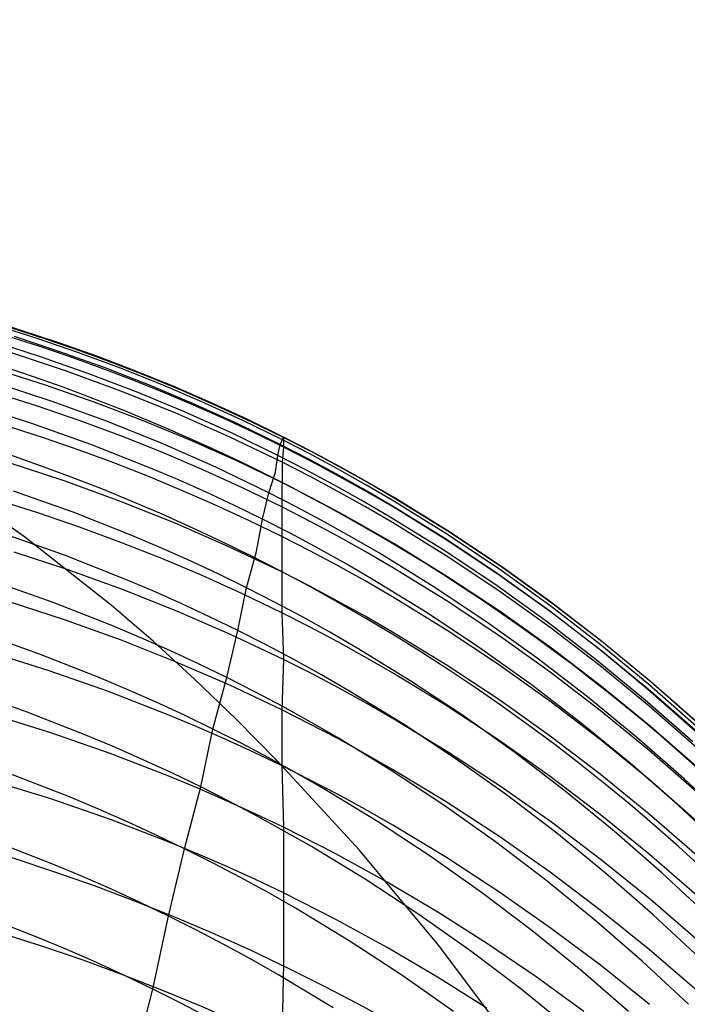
# Model space of a CAD drawing. Extents: x -383 to 1849, y -1185 to -529.
# Tile 408 of 656: x 255.02 to 260.17, y -918.15 to -910.54. Entities that reach past the tile are written whole.
import ezdxf

# ---------------------------------------------------------------- set-up
doc = ezdxf.new("R2010")
doc.units = 0
doc.layers.add('PREDEFINITO', color=7, linetype='CONTINUOUS')

msp = doc.modelspace()

# ---------------------------------------------------------------- linework, layer by layer
at = {"layer": 'PREDEFINITO'}
for p, q in [((255.0285406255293, -912.9406311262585, 576.1094443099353), (254.7290548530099, -912.8485338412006, 576.1065974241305)), ((255.1516832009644, -913.0030114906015, 574.2844613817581), (254.8263211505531, -912.8994995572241, 574.2819242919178)), ((255.2191536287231, -913.00810222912, 578.190229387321), (254.9482526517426, -912.9204891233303, 578.1896056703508)), ((255.3257837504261, -913.039127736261, 576.1121229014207), (255.0285406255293, -912.9406311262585, 576.1094443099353)), ((255.1762067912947, -913.1444609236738, 570.2026112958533), (254.7968533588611, -913.0231774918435, 570.1985294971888)), ((255.1633713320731, -913.0641137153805, 580.313179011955), (254.9193584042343, -912.9859315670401, 580.3148945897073)), ((255.327650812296, -913.1056235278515, 572.2606159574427), (254.9764969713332, -912.9892390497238, 572.2574634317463)), ((255.4743242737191, -913.1141471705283, 574.2868429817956), (255.1516832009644, -913.0030114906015, 574.2844613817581)), ((255.4881223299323, -913.1009929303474, 578.1905829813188), (255.2191536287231, -913.00810222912, 578.190229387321)), ((255.4058391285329, -913.1465598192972, 580.3111181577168), (255.1633713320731, -913.0641137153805, 580.313179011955)), ((255.6206391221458, -913.1440323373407, 576.114630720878), (255.3257837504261, -913.039127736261, 576.1121229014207)), ((255.6754757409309, -913.230973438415, 572.2637652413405), (255.327650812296, -913.1056235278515, 572.2606159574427)), ((255.7550496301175, -913.199167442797, 578.1906643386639), (255.4881223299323, -913.1009929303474, 578.1905829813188)), ((255.3699870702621, -913.2533198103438, 582.3534641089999), (254.9380435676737, -913.110533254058, 582.3599975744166)), ((255.5518145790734, -913.2761247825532, 570.2069184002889), (255.1762067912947, -913.1444609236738, 570.2026112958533)), ((255.6466823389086, -913.2332741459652, 580.3087103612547), (255.4058391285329, -913.1465598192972, 580.3111181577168)), ((255.7940575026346, -913.2329173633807, 574.2890665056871), (255.4743242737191, -913.1141471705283, 574.2868429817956)), ((255.9129616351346, -913.2553535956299, 576.1169652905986), (255.6206391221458, -913.1440323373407, 576.114630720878)), ((255.2170244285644, -913.3634722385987, 584.4022384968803), (254.8373983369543, -913.2425083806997, 584.4097655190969)), ((255.79686998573, -913.4095717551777, 582.3455387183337), (255.3699870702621, -913.2533198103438, 582.3534641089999)), ((255.8858215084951, -913.3242609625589, 580.3059539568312), (255.6466823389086, -913.2332741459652, 580.3087103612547)), ((256.0197334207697, -913.3653031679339, 572.2669094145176), (255.6754757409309, -913.230973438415, 572.2637652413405)), ((256.0198264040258, -913.3026319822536, 578.1904713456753), (255.7550496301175, -913.199167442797, 578.1906643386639)), ((256.1106960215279, -913.3593328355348, 574.2911293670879), (255.7940575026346, -913.2329173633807, 574.2890665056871)), ((256.2026061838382, -913.3731001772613, 576.1191241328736), (255.9129616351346, -913.2553535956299, 576.1169652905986)), ((255.9233801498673, -913.4181868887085, 570.2114501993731), (255.5518145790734, -913.2761247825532, 570.2069184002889)), ((256.1231771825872, -913.4195245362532, 580.302847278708), (255.8858215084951, -913.3242609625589, 580.3059539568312)), ((256.2823435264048, -913.4113927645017, 578.1900018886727), (256.0198264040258, -913.3026319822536, 578.1904713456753)), ((255.2666511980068, -913.4899115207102, 566.1171340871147), (254.8341748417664, -913.347419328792, 566.1107943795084)), ((255.5928716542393, -913.4947152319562, 584.3934618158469), (255.2170244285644, -913.3634722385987, 584.4022384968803)), ((256.2182493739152, -913.5793126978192, 582.3362116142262), (255.79686998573, -913.4095717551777, 582.3455387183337)), ((256.3601855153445, -913.5086271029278, 572.2700466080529), (256.0197334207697, -913.3653031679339, 572.2669094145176)), ((256.4240529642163, -913.4934043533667, 574.2930289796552), (256.1106960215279, -913.3593328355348, 574.2911293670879)), ((256.4894276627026, -913.4972807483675, 576.1211047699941), (256.2026061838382, -913.3731001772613, 576.1191241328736)), ((256.5424918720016, -913.5254560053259, 578.1892538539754), (256.2823435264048, -913.4113927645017, 578.1900018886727)), ((255.1546852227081, -913.5275369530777, 586.3996723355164), (254.8294638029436, -913.4243116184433, 586.4078878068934)), ((256.2906069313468, -913.5706650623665, 570.2162060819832), (255.9233801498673, -913.4181868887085, 570.2114501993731)), ((256.3586699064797, -913.519069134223, 580.2993886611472), (256.1231771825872, -913.4195245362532, 580.302847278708)), ((255.1101232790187, -913.6592316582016, 564.0756658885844), (254.6491155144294, -913.5121308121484, 564.0684692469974)), ((255.4771883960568, -913.6383100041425, 586.3904057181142), (255.1546852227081, -913.5275369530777, 586.3996723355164)), ((255.694057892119, -913.6459589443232, 566.1243514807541), (255.2666511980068, -913.4899115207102, 566.1171340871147)), ((255.9646412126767, -913.6362538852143, 584.3834285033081), (255.5928716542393, -913.4947152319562, 584.3934618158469)), ((256.5922202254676, -913.6228990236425, 580.295576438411), (256.3586699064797, -913.519069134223, 580.2993886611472)), ((256.6965936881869, -913.6609596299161, 572.2731749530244), (256.3601855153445, -913.5086271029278, 572.2700466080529)), ((256.733941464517, -913.6351426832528, 574.2947627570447), (256.4240529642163, -913.4934043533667, 574.2930289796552)), ((256.7732809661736, -913.6279039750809, 576.1229047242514), (256.4894276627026, -913.4972807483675, 576.1211047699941)), ((256.8001623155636, -913.6448279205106, 578.188225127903), (256.5424918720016, -913.5254560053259, 578.1892538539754)), ((255.796786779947, -913.7566410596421, 586.3800833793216), (255.4771883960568, -913.6383100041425, 586.3904057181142)), ((256.3320343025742, -913.7881047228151, 584.3721315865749), (255.9646412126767, -913.6362538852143, 584.3834285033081)), ((256.6336822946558, -913.7625662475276, 582.3254730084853), (256.2182493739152, -913.5793126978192, 582.3362116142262)), ((256.6531983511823, -913.733577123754, 570.2211854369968), (256.2906069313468, -913.5706650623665, 570.2162060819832)), ((256.8237486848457, -913.7310184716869, 580.2914089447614), (256.5922202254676, -913.6228990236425, 580.295576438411)), ((257.0401746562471, -913.7845585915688, 574.296328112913), (256.733941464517, -913.6351426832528, 574.2947627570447)), ((257.0540209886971, -913.7649785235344, 576.1245215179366), (256.7732809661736, -913.6279039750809, 576.1229047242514)), ((255.2077724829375, -913.774932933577, 588.4209137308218), (254.9373521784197, -913.6874970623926, 588.4296731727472)), ((255.5655367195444, -913.8216084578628, 564.0841819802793), (255.1101232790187, -913.6592316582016, 564.0756658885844)), ((256.1159501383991, -913.8155883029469, 566.1324508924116), (255.694057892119, -913.6459589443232, 566.1243514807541)), ((257.0287196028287, -913.8223151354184, 572.2762925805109), (256.6965936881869, -913.6609596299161, 572.2731749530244)), ((257.0552457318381, -913.7695147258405, 578.1869135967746), (256.8001623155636, -913.6448279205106, 578.188225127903)), ((255.4762853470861, -913.8675965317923, 588.4113235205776), (255.2077724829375, -913.774932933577, 588.4209137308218)), ((256.1132938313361, -913.8825404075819, 586.368700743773), (255.796786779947, -913.7566410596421, 586.3800833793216)), ((256.6947521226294, -913.9502842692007, 584.3595640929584), (256.3320343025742, -913.7881047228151, 584.3721315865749)), ((257.0427258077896, -913.9593560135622, 582.3133131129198), (256.6336822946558, -913.7625662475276, 582.3254730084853)), ((257.0108578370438, -913.9069408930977, 570.2263876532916), (256.6531983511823, -913.733577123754, 570.2211854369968)), ((257.0531758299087, -913.843431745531, 580.2868845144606), (256.8237486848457, -913.7310184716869, 580.2914089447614)), ((257.0287196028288, -913.8223151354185, 572.2762925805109), (257.0540209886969, -913.7649785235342, 576.1245215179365)), ((257.2567533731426, -913.8960737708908, 574.297342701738), (257.0401746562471, -913.7845585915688, 574.296328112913)), ((257.0552457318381, -913.7695147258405, 578.1869135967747), (257.0531758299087, -913.843431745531, 580.2868845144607)), ((257.0540209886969, -913.7649785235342, 576.1245215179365), (257.0552457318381, -913.7695147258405, 578.1869135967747)), ((257.2707167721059, -913.8763536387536, 576.1256540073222), (257.0540209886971, -913.7649785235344, 576.1245215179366)), ((257.2719430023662, -913.8807140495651, 578.1855619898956), (257.0552457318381, -913.7695147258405, 578.1869135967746)), ((255.7427829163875, -913.9654938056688, 588.4008998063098), (255.4762853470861, -913.8675965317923, 588.4113235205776)), ((256.0148221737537, -913.9992944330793, 564.0940261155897), (255.5655367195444, -913.8216084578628, 564.0841819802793)), ((256.5318831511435, -913.9988262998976, 566.1414366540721), (256.1159501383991, -913.8155883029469, 566.1324508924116)), ((257.0108578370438, -913.9069408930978, 570.2263876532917), (257.0287196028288, -913.8223151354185, 572.2762925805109)), ((257.2454226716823, -913.9337263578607, 572.2783430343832), (257.0287196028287, -913.8223151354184, 572.2762925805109)), ((257.0531758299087, -913.843431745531, 580.2868845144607), (257.0427258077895, -913.9593560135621, 582.3133131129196)), ((257.2698567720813, -913.9545826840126, 580.2822385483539), (257.0531758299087, -913.843431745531, 580.2868845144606)), ((256.4265230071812, -914.0160183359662, 586.3562532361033), (256.1132938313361, -913.8825404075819, 586.368700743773)), ((256.9921640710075, -914.0364307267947, 568.1870483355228), (257.0108578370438, -913.9069408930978, 570.2263876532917)), ((257.2274438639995, -914.0183257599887, 570.2296847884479), (257.0108578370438, -913.9069408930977, 570.2263876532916)), ((257.4601194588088, -914.0490150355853, 572.2803875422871), (257.2454226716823, -913.9337263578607, 572.2783430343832)), ((257.4713305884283, -914.0114604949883, 574.2982703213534), (257.2567533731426, -913.8960737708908, 574.297342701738)), ((257.4853931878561, -913.9916003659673, 576.1266741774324), (257.2707167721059, -913.8763536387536, 576.1256540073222)), ((257.4866184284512, -913.9957725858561, 578.1840026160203), (257.2719430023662, -913.8807140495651, 578.1855619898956)), ((255.3679914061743, -914.1070981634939, 590.4549082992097), (254.9359808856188, -913.9653453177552, 590.4722698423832)), ((256.0071573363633, -914.068630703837, 588.3896398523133), (255.7427829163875, -913.9654938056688, 588.4008998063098)), ((256.2370001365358, -914.0938887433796, 564.0994488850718), (256.0148221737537, -913.9992944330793, 564.0940261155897)), ((256.7362877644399, -914.1570851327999, 586.3427362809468), (256.4265230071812, -914.0160183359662, 586.3562532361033)), ((256.9414121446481, -914.1956996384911, 566.1513130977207), (256.5318831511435, -913.9988262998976, 566.1414366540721)), ((257.0524958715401, -914.1228090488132, 584.3457190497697), (256.6947521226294, -913.9502842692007, 584.3595640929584)), ((257.0427258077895, -913.9593560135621, 582.3133131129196), (257.0424015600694, -914.3057510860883, 586.3281453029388)), ((257.2592902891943, -914.0704561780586, 582.3062047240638), (257.0427258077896, -913.9593560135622, 582.3133131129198)), ((257.442028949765, -914.1335836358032, 570.2330639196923), (257.2274438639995, -914.0183257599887, 570.2296847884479)), ((257.4845184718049, -914.0695823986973, 580.2772703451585), (257.2698567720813, -913.9545826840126, 580.2822385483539)), ((257.683868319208, -914.1306612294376, 574.29911139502), (257.4713305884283, -914.0114604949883, 574.2982703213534)), ((257.6980126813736, -914.1106612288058, 576.1275826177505), (257.4853931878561, -913.9916003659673, 576.1266741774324)), ((257.6992345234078, -914.1146332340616, 578.1822374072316), (257.4866184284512, -913.9957725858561, 578.1840026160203)), ((256.2693007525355, -914.1770131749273, 588.3775409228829), (256.0071573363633, -914.068630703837, 588.3896398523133)), ((256.457445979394, -914.192322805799, 564.1052068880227), (256.2370001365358, -914.0938887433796, 564.0994488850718)), ((256.941412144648, -914.1956996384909, 566.1513130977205), (256.9921640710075, -914.0364307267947, 568.1870483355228)), ((257.4738521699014, -914.1853985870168, 582.2986897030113), (257.2592902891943, -914.0704561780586, 582.3062047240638)), ((257.6727720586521, -914.1681235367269, 572.28242563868), (257.4601194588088, -914.0490150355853, 572.2803875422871)), ((257.6971233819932, -914.188373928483, 580.2719835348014), (257.4845184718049, -914.0695823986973, 580.2772703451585)), ((255.7949387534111, -914.2622023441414, 590.4351311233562), (255.3679914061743, -914.1070981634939, 590.4549082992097)), ((257.0424015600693, -914.3057510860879, 586.3281453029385), (256.7362877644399, -914.1570851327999, 586.3427362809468)), ((257.2691705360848, -914.2336575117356, 584.3366004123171), (257.0524958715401, -914.1228090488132, 584.3457190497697)), ((257.6545750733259, -914.2526569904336, 570.2365236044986), (257.442028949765, -914.1335836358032, 570.2330639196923)), ((257.8833425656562, -914.2909942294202, 572.2844568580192), (257.6727720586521, -914.1681235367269, 572.28242563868)), ((257.8943285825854, -914.253618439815, 574.2998663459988), (257.683868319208, -914.1306612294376, 574.29911139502)), ((257.9085376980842, -914.2334787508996, 576.128379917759), (257.6980126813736, -914.1106612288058, 576.1275826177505)), ((257.909753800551, -914.2372388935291, 578.180268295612), (257.6992345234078, -914.1146332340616, 578.1822374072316)), ((255.1558192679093, -914.3515137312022, 592.4894451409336), (254.8308027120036, -914.2490284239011, 592.5039925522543)), ((255.429378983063, -914.3467565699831, 560.0235776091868), (254.9698939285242, -914.1834313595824, 560.0128037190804)), ((256.529105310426, -914.2906471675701, 588.3646002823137), (256.2693007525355, -914.1770131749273, 588.3775409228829)), ((256.6760929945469, -914.2946007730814, 564.1113011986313), (256.457445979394, -914.192322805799, 564.1052068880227)), ((256.8928744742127, -914.4007267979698, 564.1177328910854), (256.941412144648, -914.1956996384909, 566.1513130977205)), ((257.1581790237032, -914.3068594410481, 566.1569755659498), (256.9414121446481, -914.1956996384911, 566.1513130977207)), ((257.4838269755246, -914.3483413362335, 584.3270051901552), (257.2691705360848, -914.2336575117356, 584.3366004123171)), ((257.6863735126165, -914.3041263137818, 582.290772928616), (257.4738521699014, -914.1853985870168, 582.2986897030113)), ((257.9076339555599, -914.3109003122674, 580.2663817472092), (257.6971233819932, -914.188373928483, 580.2719835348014)), ((258.3231540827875, -914.4901538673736, 576.1296434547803), (257.9085376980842, -914.2334787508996, 576.128379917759)), ((258.3243519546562, -914.4934568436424, 578.1757260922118), (257.909753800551, -914.2372388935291, 578.180268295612)), ((255.0528324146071, -914.5372339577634, 593.7448335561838), (254.7096798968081, -914.2930043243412, 592.978259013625)), ((256.216379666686, -914.4306840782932, 590.4129261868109), (255.7949387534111, -914.2622023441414, 590.4351311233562)), ((256.7864631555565, -914.4095386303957, 588.3508151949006), (256.529105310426, -914.2906471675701, 588.3646002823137)), ((256.8928744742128, -914.4007267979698, 564.1177328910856), (256.6760929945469, -914.2946007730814, 564.1113011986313)), ((257.0424015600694, -914.3057510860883, 586.3281453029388), (257.0412664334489, -914.5336935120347, 588.3361829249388)), ((257.2589661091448, -914.416717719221, 586.317051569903), (257.0424015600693, -914.3057510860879, 586.3281453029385)), ((257.3729395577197, -914.4218884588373, 566.1628918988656), (257.1581790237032, -914.3068594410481, 566.1569755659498)), ((257.8650442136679, -914.3754882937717, 570.2400624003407), (257.6545750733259, -914.2526569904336, 570.2365236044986)), ((257.8968163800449, -914.4265824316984, 582.2824592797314), (257.6863735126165, -914.3041263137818, 582.290772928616)), ((258.2980856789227, -914.547791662, 572.2884968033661), (257.8833425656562, -914.2909942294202, 572.2844568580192)), ((258.3088647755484, -914.5105721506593, 574.3011195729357), (257.8943285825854, -914.253618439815, 574.2998663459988)), ((258.3222219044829, -914.5669297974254, 580.2542477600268), (257.9076339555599, -914.3109003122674, 580.2663817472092)), ((255.4781195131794, -914.4614579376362, 592.4733870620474), (255.1558192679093, -914.3515137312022, 592.4894451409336)), ((255.8826730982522, -914.5255845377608, 560.0363690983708), (255.429378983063, -914.3467565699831, 560.0235776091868)), ((256.8458756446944, -914.6501798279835, 562.0907374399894), (256.8928744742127, -914.4007267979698, 564.1177328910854)), ((257.1096831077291, -914.511717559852, 564.124565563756), (256.8928744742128, -914.4007267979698, 564.1177328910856)), ((257.6964276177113, -914.4668036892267, 584.3169393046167), (257.4838269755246, -914.3483413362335, 584.3270051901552)), ((258.279599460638, -914.6321946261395, 570.2473715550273), (257.8650442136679, -914.3754882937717, 570.2400624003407)), ((255.7975171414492, -914.578870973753, 592.4558131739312), (255.4781195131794, -914.4614579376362, 592.4733870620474)), ((256.631870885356, -914.6125695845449, 590.3882813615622), (256.216379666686, -914.4306840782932, 590.4129261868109)), ((257.0412664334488, -914.5336935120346, 588.3361829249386), (256.7864631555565, -914.4095386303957, 588.3508151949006)), ((257.4735302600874, -914.531518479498, 586.3054132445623), (257.2589661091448, -914.416717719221, 586.317051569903)), ((257.5856558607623, -914.5407292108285, 566.1690587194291), (257.3729395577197, -914.4218884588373, 566.1628918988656)), ((257.9069348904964, -914.5889877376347, 584.3064086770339), (257.6964276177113, -914.4668036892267, 584.3169393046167)), ((258.3113149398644, -914.6824521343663, 582.2646608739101), (257.8968163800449, -914.4265824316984, 582.2824592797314)), ((255.3617850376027, -914.6788500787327, 558.0025748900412), (254.9017611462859, -914.5159625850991, 557.9908099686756)), ((255.7220152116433, -915.0632340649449, 595.261453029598), (255.0528324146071, -914.5372339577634, 593.7448335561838)), ((256.1068278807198, -914.6208216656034, 560.0435259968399), (255.8826730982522, -914.5255845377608, 560.0363690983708)), ((257.0412664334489, -914.5336935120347, 588.3361829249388), (257.0409691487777, -914.8078850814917, 590.3611845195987)), ((257.2578320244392, -914.6444382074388, 588.3229491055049), (257.0412664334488, -914.5336935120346, 588.3361829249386)), ((257.3244861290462, -914.6265738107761, 564.1317385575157), (257.1096831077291, -914.511717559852, 564.124565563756)), ((257.6860559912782, -914.6500962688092, 586.2932372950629), (257.4735302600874, -914.531518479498, 586.3054132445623)), ((257.7962900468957, -914.6633242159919, 566.1754726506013), (257.5856558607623, -914.5407292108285, 566.1690587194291)), ((258.7040455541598, -914.8189462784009, 572.2925036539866), (258.2980856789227, -914.547791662, 572.2884968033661)), ((258.7146353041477, -914.7818613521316, 574.3020333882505), (258.3088647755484, -914.5105721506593, 574.3011195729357)), ((258.7289419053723, -914.761165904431, 576.1304695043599), (258.3231540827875, -914.4901538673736, 576.1296434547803)), ((258.7301129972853, -914.763969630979, 578.1703914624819), (258.3243519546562, -914.4934568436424, 578.1757260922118)), ((256.1138258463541, -914.7037627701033, 592.4367183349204), (255.7975171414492, -914.578870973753, 592.4558131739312)), ((256.3292301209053, -914.7199460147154, 560.051192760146), (256.1068278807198, -914.6208216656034, 560.0435259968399)), ((257.0409691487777, -914.8078850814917, 590.3611845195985), (256.631870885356, -914.6125695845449, 590.3882813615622)), ((257.537245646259, -914.745238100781, 564.1392475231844), (257.3244861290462, -914.6265738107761, 564.1317385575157)), ((258.3215190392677, -914.844293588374, 584.2839768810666), (257.9069348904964, -914.5889877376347, 584.3064086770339)), ((258.7279819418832, -914.8372151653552, 580.2408974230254), (258.3222219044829, -914.5669297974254, 580.2542477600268)), ((255.3830306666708, -914.7880933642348, 594.4850007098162), (254.9737532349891, -914.6539274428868, 594.5071915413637)), ((255.8155704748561, -914.8571981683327, 558.0166966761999), (255.3617850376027, -914.6788500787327, 558.0025748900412)), ((256.4268593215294, -914.8361432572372, 592.4160974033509), (256.1138258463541, -914.7037627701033, 592.4367183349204)), ((256.7685038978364, -914.9298717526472, 560.0680631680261), (256.8458756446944, -914.6501798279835, 562.0907374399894)), ((257.4723985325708, -914.7590070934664, 588.3090973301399), (257.2578320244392, -914.6444382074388, 588.3229491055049)), ((257.8965052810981, -914.772393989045, 586.2805306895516), (257.6860559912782, -914.6500962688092, 586.2932372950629)), ((258.2111605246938, -914.9195470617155, 566.189028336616), (257.7962900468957, -914.6633242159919, 566.1754726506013)), ((258.6853905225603, -914.9032423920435, 570.254979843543), (258.279599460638, -914.6321946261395, 570.2473715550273)), ((258.7170443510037, -914.9525522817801, 582.2453335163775), (258.3113149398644, -914.6824521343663, 582.2646608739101)), ((256.5498115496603, -914.8229614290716, 560.0593712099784), (256.3292301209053, -914.7199460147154, 560.051192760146)), ((257.6849278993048, -914.8773431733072, 588.2946356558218), (257.4723985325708, -914.7590070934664, 588.3090973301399)), ((257.7479237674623, -914.8676529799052, 564.1470881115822), (257.537245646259, -914.745238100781, 564.1392475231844)), ((258.3110224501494, -915.027920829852, 586.2535533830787), (257.8965052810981, -914.772393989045, 586.2805306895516)), ((259.1113363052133, -915.0670257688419, 574.3026111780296), (258.7146353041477, -914.7818613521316, 574.3020333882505)), ((259.125600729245, -915.0460550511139, 576.1308627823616), (258.7289419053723, -914.761165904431, 576.1304695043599)), ((259.1267370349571, -915.0483204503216, 578.1642798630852), (258.7301129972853, -914.763969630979, 578.1703914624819)), ((255.8093435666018, -914.942289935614, 594.4587382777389), (255.3830306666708, -914.7880933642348, 594.4850007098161)), ((256.0399517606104, -914.9521799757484, 558.0246471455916), (255.8155704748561, -914.8571981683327, 558.0166966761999)), ((256.7364312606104, -914.9760223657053, 592.393945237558), (256.4268593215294, -914.8361432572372, 592.4160974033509)), ((256.7685038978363, -914.9298717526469, 560.0680631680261), (256.5498115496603, -914.8229614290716, 560.0593712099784)), ((257.0409691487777, -914.8078850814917, 590.3611845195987), (257.0423553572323, -915.1234100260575, 592.3702566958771)), ((257.2576640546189, -914.9182051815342, 590.345634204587), (257.0409691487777, -914.8078850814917, 590.3611845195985)), ((258.7272788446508, -915.1138042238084, 584.2597571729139), (258.3215190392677, -914.844293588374, 584.2839768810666)), ((259.1009189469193, -915.1039970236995, 572.2964736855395), (258.7040455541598, -914.8189462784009, 572.2925036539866)), ((259.1246136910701, -915.1213007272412, 580.2263597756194), (258.7279819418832, -914.8372151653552, 580.2408974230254)), ((255.2751758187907, -915.0438742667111, 555.9897530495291), (254.8150837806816, -914.881273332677, 555.9769332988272)), ((256.7022242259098, -915.2604046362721, 558.0520844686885), (256.7685038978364, -914.9298717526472, 560.0680631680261)), ((256.9852439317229, -915.0406706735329, 560.0772691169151), (256.7685038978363, -914.9298717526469, 560.0680631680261)), ((257.4723533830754, -915.0323414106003, 590.3293839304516), (257.2576640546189, -914.9182051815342, 590.345634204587)), ((257.8953820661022, -914.9993894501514, 588.2795721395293), (257.6849278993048, -914.8773431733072, 588.2946356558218)), ((258.1628842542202, -915.1235047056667, 564.1637467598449), (257.7479237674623, -914.8676529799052, 564.1470881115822)), ((258.6172479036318, -915.1900971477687, 566.2035319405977), (258.2111605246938, -914.9195470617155, 566.189028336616)), ((259.0821132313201, -915.1881713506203, 570.2628757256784), (258.6853905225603, -914.9032423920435, 570.254979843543)), ((256.2301382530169, -915.1096652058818, 594.4295090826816), (255.8093435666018, -914.942289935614, 594.4587382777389)), ((256.2625670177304, -915.0510389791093, 558.0331937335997), (256.0399517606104, -914.9521799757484, 558.0246471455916)), ((257.0423553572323, -915.1234100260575, 592.3702566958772), (256.7364312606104, -914.9760223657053, 592.393945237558)), ((258.309912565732, -915.2543846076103, 588.247671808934), (257.8953820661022, -914.9993894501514, 588.2795721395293)), ((259.1137011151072, -915.2364274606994, 582.2245162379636), (258.7170443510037, -914.9525522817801, 582.2453335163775)), ((255.3637462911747, -915.1770491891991, 596.4791295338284), (254.927368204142, -915.0352010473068, 596.5054828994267)), ((255.7290403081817, -915.2218844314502, 556.0052599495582), (255.2751758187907, -915.0438742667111, 555.9897530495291)), ((256.0465654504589, -915.3435858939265, 596.0113480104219), (255.7220152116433, -915.0632340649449, 595.261453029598)), ((256.4833474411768, -915.1537791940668, 558.0423387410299), (256.2625670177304, -915.0510389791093, 558.0331937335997)), ((257.1999885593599, -915.155311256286, 560.0869841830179), (256.9852439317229, -915.0406706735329, 560.0772691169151)), ((257.6849992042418, -915.1502368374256, 590.3124429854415), (257.4723533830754, -915.0323414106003, 590.3293839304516)), ((258.7167775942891, -915.2976422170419, 586.2245370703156), (258.3110224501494, -915.027920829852, 586.2535533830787)), ((259.4986639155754, -915.3656051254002, 574.3028563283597), (259.1113363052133, -915.0670257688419, 574.3026111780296)), ((259.5128301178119, -915.3443614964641, 576.1308280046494), (259.125600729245, -915.0460550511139, 576.1308627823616)), ((259.51392417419, -915.3460524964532, 578.1574067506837), (259.1267370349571, -915.0483204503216, 578.1642798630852)), ((256.6449722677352, -915.2902404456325, 594.3973008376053), (256.2301382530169, -915.1096652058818, 594.4295090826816)), ((256.7022242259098, -915.2604046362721, 558.0520844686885), (256.4833474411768, -915.1537791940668, 558.0423387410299)), ((257.0423553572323, -915.1234100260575, 592.3702566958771), (257.0534031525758, -915.4840369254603, 594.3621012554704)), ((257.258923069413, -915.2334779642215, 592.3523624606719), (257.0423553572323, -915.1234100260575, 592.3702566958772)), ((257.4126997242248, -915.2737364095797, 560.0972021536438), (257.1999885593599, -915.155311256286, 560.0869841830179)), ((257.8955635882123, -915.2718345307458, 590.2948206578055), (257.6849992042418, -915.1502368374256, 590.3124429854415)), ((258.5690644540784, -915.3936693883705, 564.181679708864), (258.1628842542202, -915.1235047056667, 564.1637467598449)), ((259.1239137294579, -915.3970649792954, 584.2337969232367), (258.7272788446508, -915.1138042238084, 584.2597571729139)), ((259.4884026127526, -915.4024828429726, 572.3004031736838), (259.1009189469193, -915.1039970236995, 572.2964736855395)), ((259.5118167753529, -915.418730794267, 580.2106638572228), (259.1246136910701, -915.1213007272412, 580.2263597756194)), ((255.7949739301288, -915.3323417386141, 596.449473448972), (255.3637462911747, -915.1770491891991, 596.4791295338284)), ((255.9534652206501, -915.3166779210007, 556.0140277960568), (255.7290403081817, -915.2218844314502, 556.0052599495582)), ((257.4734896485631, -915.3473389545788, 592.33368938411), (257.258923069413, -915.2334779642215, 592.3523624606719)), ((259.0142490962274, -915.4745146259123, 566.2189564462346), (258.6172479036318, -915.1900971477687, 566.2035319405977)), ((259.4694634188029, -915.4865212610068, 570.2710476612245), (259.0821132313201, -915.1881713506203, 570.2628757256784)), ((259.5009817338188, -915.5336222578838, 582.2022480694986), (259.1137011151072, -915.2364274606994, 582.2245162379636)), ((255.1698656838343, -915.4426469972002, 553.9833026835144), (254.7102616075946, -915.2803521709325, 553.9694090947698)), ((256.6158850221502, -915.6242597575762, 556.0444211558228), (256.7022242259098, -915.2604046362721, 558.0520844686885)), ((257.0534031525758, -915.48403692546, 594.3621012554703), (256.6449722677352, -915.2902404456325, 594.3973008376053)), ((256.9191337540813, -915.3709091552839, 558.0624316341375), (256.7022242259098, -915.2604046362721, 558.0520844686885)), ((257.6233393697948, -915.3958890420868, 560.1079168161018), (257.4126997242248, -915.2737364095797, 560.0972021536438)), ((258.3102963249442, -915.5259089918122, 590.2575690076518), (257.8955635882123, -915.2718345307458, 590.2948206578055)), ((258.7156855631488, -915.5235365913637, 588.2134607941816), (258.309912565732, -915.2543846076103, 588.247671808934)), ((259.1134665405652, -915.581101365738, 586.193537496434), (258.7167775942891, -915.2976422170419, 586.2245370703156)), ((256.220595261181, -915.5011035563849, 596.4165008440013), (255.7949739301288, -915.3323417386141, 596.449473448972)), ((256.1761268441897, -915.4153356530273, 556.0234754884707), (255.9534652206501, -915.3166779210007, 556.0140277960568)), ((256.3684435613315, -915.6376683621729, 596.7549237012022), (256.0465654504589, -915.3435858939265, 596.0113480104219)), ((257.1340331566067, -915.4852459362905, 558.0733746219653), (256.9191337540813, -915.3709091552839, 558.0624316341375)), ((257.6860171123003, -915.4649364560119, 592.3142479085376), (257.4734896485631, -915.3473389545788, 592.33368938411)), ((259.8763142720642, -915.677139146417, 574.3027722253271), (259.4986639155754, -915.3656051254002, 574.3028563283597)), ((259.8903296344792, -915.6556254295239, 576.1303698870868), (259.5128301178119, -915.3443614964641, 576.1308280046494)), ((259.8913745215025, -915.6567089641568, 578.14978758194), (259.51392417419, -915.3460524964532, 578.1574067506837)), ((255.2443846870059, -915.5712674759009, 598.4654267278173), (254.7795284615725, -915.4254701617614, 598.4952281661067)), ((255.623315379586, -915.6202706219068, 554.0002053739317), (255.1698656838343, -915.4426469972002, 553.9833026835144)), ((256.3969563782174, -915.517861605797, 556.0336057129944), (256.1761268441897, -915.4153356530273, 556.0234754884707)), ((258.0382518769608, -915.651148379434, 560.1308113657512), (257.6233393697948, -915.3958890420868, 560.1079168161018)), ((257.8964674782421, -915.5862139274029, 592.2940484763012), (257.6860171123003, -915.4649364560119, 592.3142479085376)), ((258.9661612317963, -915.6776874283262, 564.2008521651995), (258.5690644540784, -915.3936693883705, 564.181679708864)), ((259.5111231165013, -915.6936211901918, 584.2061435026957), (259.1239137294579, -915.3970649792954, 584.2337969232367)), ((259.8661933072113, -915.7139426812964, 572.304288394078), (259.4884026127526, -915.4024828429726, 572.3004031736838)), ((259.8892908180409, -915.7290496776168, 580.1938387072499), (259.5118167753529, -915.418730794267, 580.2106638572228)), ((256.6345819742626, -915.680831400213, 596.3807057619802), (256.220595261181, -915.5011035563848, 596.4165008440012)), ((256.6158850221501, -915.624259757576, 556.0444211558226), (256.3969563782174, -915.517861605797, 556.0336057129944)), ((257.0534031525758, -915.4840369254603, 594.3621012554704), (257.0422298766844, -915.873718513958, 596.3416556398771)), ((257.2699413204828, -915.5935607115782, 594.3419623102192), (257.0534031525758, -915.48403692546, 594.3621012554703)), ((257.3468847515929, -915.6033579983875, 558.0849062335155), (257.1340331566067, -915.4852459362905, 558.0733746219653)), ((258.7162481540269, -915.7941093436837, 590.2177032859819), (258.3102963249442, -915.5259089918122, 590.2575690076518)), ((259.1123965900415, -915.8063894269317, 588.1770035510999), (258.7156855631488, -915.5235365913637, 588.2134607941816)), ((259.4018610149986, -915.7723396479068, 566.2352748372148), (259.0142490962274, -915.4745146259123, 566.2189564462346)), ((259.8471369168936, -915.7978318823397, 570.279484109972), (259.4694634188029, -915.4865212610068, 570.2710476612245)), ((259.8785827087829, -915.843681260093, 582.1785680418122), (259.5009817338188, -915.5336222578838, 582.2022480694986)), ((255.7035763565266, -915.7321337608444, 598.4316113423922), (255.2443846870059, -915.5712674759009, 598.4654267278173)), ((257.4844676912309, -915.7068474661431, 594.3209687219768), (257.2699413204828, -915.5935607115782, 594.3419623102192)), ((257.5576508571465, -915.7251883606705, 558.0970192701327), (257.3468847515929, -915.6033579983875, 558.0849062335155)), ((258.3109849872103, -915.839582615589, 592.2514175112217), (257.8964674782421, -915.5862139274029, 592.2940484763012)), ((259.5007851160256, -915.8778414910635, 586.1606104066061), (259.1134665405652, -915.581101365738, 586.193537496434)), ((255.8475618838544, -915.7148399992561, 554.0097926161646), (255.623315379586, -915.6202706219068, 554.0002053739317)), ((256.6886690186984, -915.9459888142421, 597.4920226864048), (256.3684435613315, -915.6376683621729, 596.7549237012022)), ((256.5095698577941, -916.0216228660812, 554.0431338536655), (256.6158850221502, -915.6242597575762, 556.0444211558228)), ((256.8328491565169, -915.7345239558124, 556.0559227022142), (256.6158850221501, -915.624259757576, 556.0444211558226)), ((257.0422298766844, -915.873718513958, 596.3416556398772), (256.6345819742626, -915.680831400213, 596.3807057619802)), ((258.4444216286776, -915.9206325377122, 560.1556181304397), (258.0382518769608, -915.651148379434, 560.1308113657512)), ((259.3538714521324, -915.9750992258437, 564.2212293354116), (258.9661612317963, -915.6776874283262, 564.2008521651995)), ((259.8886064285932, -916.0030181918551, 584.1768442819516), (259.5111231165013, -915.6936211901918, 584.2061435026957)), ((260.2439835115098, -916.0011675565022, 574.3023622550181), (259.8763142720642, -915.677139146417, 574.3027722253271)), ((260.2577988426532, -915.979387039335, 576.1294931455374), (259.8903296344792, -915.6556254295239, 576.1303698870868)), ((260.2587881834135, -915.979833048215, 578.1414378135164), (259.8913745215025, -915.6567089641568, 578.14978758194)), ((255.0743840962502, -915.8910029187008, 551.9872188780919), (254.6145690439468, -915.7288362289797, 551.972255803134)), ((256.1565577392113, -915.9080972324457, 598.3937652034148), (255.7035763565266, -915.7321337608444, 598.4316113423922)), ((256.0700652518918, -915.8132526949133, 554.0201411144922), (255.8475618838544, -915.7148399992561, 554.0097926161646)), ((257.0478058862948, -915.8486075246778, 556.0681040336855), (256.8328491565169, -915.7345239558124, 556.0559227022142)), ((257.6969445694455, -915.8238413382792, 594.2991320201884), (257.4844676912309, -915.7068474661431, 594.3209687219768)), ((257.9727758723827, -915.9797760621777, 558.122960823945), (257.5576508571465, -915.7251883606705, 558.0970192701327)), ((260.2339877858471, -916.0379154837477, 572.3081256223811), (259.8661933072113, -915.7139426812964, 572.304288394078)), ((260.2567354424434, -916.0518016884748, 580.1759133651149), (259.8892908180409, -915.7290496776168, 580.1938387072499)), ((256.2907573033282, -915.9155124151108, 554.0312538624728), (256.0700652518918, -915.8132526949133, 554.0201411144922)), ((257.9073342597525, -915.9444864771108, 594.2764637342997), (257.6969445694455, -915.8238413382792, 594.2991320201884)), ((258.7167383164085, -916.1069926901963, 592.2058800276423), (258.3109849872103, -915.839582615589, 592.2514175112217)), ((259.1131156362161, -916.0759801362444, 590.1752977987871), (258.7162481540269, -915.7941093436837, 590.2177032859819)), ((259.4997411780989, -916.1024871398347, 588.1383645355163), (259.1123965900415, -915.8063894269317, 588.1770035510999)), ((259.7797805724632, -916.083112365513, 566.2524600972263), (259.4018610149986, -915.7723396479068, 566.2352748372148)), ((260.2148295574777, -916.1216429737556, 570.2881735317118), (259.8471369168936, -915.7978318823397, 570.279484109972)), ((260.2462005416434, -916.1661490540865, 582.1535151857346), (259.8785827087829, -915.843681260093, 582.1785680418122)), ((255.2562693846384, -916.0504388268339, 600.4308245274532), (254.7912241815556, -915.9053400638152, 600.4634312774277)), ((255.5280228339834, -916.0684145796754, 552.0055180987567), (255.0743840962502, -915.8910029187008, 551.9872188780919)), ((256.3805490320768, -916.0017492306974, 598.3733253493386), (256.1565577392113, -915.9080972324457, 598.3937652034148)), ((256.5095698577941, -916.0216228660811, 554.0431338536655), (256.2907573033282, -915.9155124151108, 554.0312538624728)), ((257.0422298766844, -915.873718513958, 596.3416556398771), (257.041670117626, -916.3036979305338, 598.2984687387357)), ((257.2587864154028, -915.9829409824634, 596.3192964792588), (257.0422298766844, -915.873718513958, 596.3416556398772)), ((257.2607174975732, -915.9664536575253, 556.0809570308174), (257.0478058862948, -915.8486075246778, 556.0681040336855)), ((258.8415441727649, -916.2038847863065, 560.182287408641), (258.4444216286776, -915.9206325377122, 560.1556181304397)), ((259.8784291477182, -916.1874058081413, 586.1258115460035), (259.5007851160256, -915.8778414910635, 586.1606104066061)), ((257.0082612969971, -916.2690545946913, 598.222487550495), (256.6886690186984, -915.9459888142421, 597.4920226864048)), ((257.473343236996, -916.0959235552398, 596.2960039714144), (257.2587864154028, -915.9829409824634, 596.3192964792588)), ((257.4715462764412, -916.0880055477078, 556.0944735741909), (257.2607174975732, -915.9664536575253, 556.0809570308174)), ((258.3217012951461, -916.1965071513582, 594.2286785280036), (257.9073342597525, -915.9444864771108, 594.2764637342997)), ((258.3791067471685, -916.2485531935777, 558.1511416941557), (257.9727758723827, -915.9797760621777, 558.122960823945)), ((259.7318919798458, -916.2854451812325, 564.2427764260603), (259.3538714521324, -915.9750992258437, 564.2212293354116)), ((255.71560826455, -916.2104778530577, 600.3939240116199), (255.2562693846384, -916.0504388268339, 600.4308245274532)), ((255.7523549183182, -916.1628456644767, 552.0159271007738), (255.5280228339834, -916.0684145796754, 552.0055180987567)), ((256.6027831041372, -916.0991861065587, 598.3518715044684), (256.3805490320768, -916.0017492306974, 598.3733253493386)), ((256.4145804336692, -916.4690802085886, 552.052231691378), (256.5095698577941, -916.0216228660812, 554.0431338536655)), ((256.7264397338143, -916.1315777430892, 554.0557820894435), (256.5095698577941, -916.0216228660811, 554.0431338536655)), ((260.2560630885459, -916.3248013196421, 584.1459466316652), (259.8886064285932, -916.0030181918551, 584.1768442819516)), ((256.8231917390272, -916.2004113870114, 598.3294015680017), (256.6027831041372, -916.0991861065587, 598.3518715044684)), ((256.9413237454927, -916.2453306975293, 554.0691916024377), (256.7264397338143, -916.1315777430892, 554.0557820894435)), ((257.886804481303, -916.3419993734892, 556.1234648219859), (257.4715462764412, -916.0880055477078, 556.0944735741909)), ((257.6858623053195, -916.212610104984, 596.2717908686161), (257.473343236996, -916.0959235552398, 596.2960039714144)), ((259.1134236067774, -916.387991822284, 592.157519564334), (258.7167383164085, -916.1069926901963, 592.2058800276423)), ((259.5005953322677, -916.3710659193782, 590.1304268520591), (259.1131156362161, -916.0759801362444, 590.1752977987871)), ((259.8774148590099, -916.4113737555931, 588.0976082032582), (259.4997411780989, -916.1024871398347, 588.1383645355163)), ((260.1477046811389, -916.4063729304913, 566.2704852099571), (259.7797805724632, -916.083112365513, 566.2524600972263)), ((256.1686924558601, -916.385482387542, 600.352713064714), (255.71560826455, -916.2104778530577, 600.3939240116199)), ((255.9749375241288, -916.2610980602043, 552.0271801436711), (255.7523549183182, -916.1628456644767, 552.0159271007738)), ((257.0447946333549, -916.306946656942, 598.3055726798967), (256.8231917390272, -916.2004113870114, 598.3294015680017)), ((257.8963055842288, -916.332944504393, 596.2466699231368), (257.6858623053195, -916.212610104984, 596.2717908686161)), ((258.7272672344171, -916.4624626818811, 594.1777053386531), (258.3217012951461, -916.1965071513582, 594.2286785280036)), ((259.2293150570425, -916.5004483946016, 560.2107694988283), (258.8415441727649, -916.2038847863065, 560.182287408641)), ((260.246094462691, -916.5093375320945, 586.0891966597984), (259.8784291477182, -916.1874058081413, 586.1258115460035)), ((256.1957021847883, -916.3631751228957, 552.0392805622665), (255.9749375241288, -916.2610980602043, 552.0271801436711)), ((257.1541837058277, -916.3628253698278, 554.0833534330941), (256.9413237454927, -916.2453306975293, 554.0691916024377)), ((257.6391842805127, -916.9558753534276, 599.6645368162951), (257.0082612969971, -916.2690545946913, 598.222487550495)), ((257.041670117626, -916.3036979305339, 598.2984687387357), (257.0539033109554, -916.780488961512, 600.257293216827)), ((258.7763420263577, -916.5310639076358, 558.1815042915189), (258.3791067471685, -916.2485531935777, 558.1511416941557)), ((260.0999196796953, -916.6082656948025, 564.2654586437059), (259.7318919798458, -916.2854451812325, 564.2427764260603)), ((255.4016893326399, -916.5464537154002, 550.0202291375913), (254.9476985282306, -916.3695268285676, 550.0006090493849)), ((256.4145804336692, -916.4690802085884, 552.0522316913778), (256.1957021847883, -916.3631751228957, 552.0392805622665)), ((257.2612768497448, -916.4157783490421, 598.2810580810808), (257.044794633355, -916.3069466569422, 598.3055726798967)), ((257.3649814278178, -916.4840054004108, 554.0982586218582), (257.1541837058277, -916.3628253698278, 554.0833534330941)), ((258.2932787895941, -916.6101345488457, 556.155012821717), (257.886804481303, -916.3419993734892, 556.1234648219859)), ((258.3108126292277, -916.5843323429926, 596.1937555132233), (257.8963055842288, -916.332944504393, 596.2466699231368)), ((259.8783838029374, -916.6789112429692, 590.0831647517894), (259.5005953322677, -916.3710659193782, 590.1304268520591)), ((255.2574437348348, -916.561899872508, 602.3879878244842), (254.7923785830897, -916.4174774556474, 602.4234036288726)), ((256.3927176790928, -916.4786046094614, 600.3304859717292), (256.1686924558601, -916.385482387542, 600.352713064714)), ((257.475759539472, -916.5283472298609, 598.2555376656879), (257.2612768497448, -916.4157783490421, 598.2810580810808)), ((259.5007369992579, -916.6821276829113, 592.1064196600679), (259.1134236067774, -916.387991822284, 592.157519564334)), ((260.2451131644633, -916.7325932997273, 588.0547990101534), (259.8774148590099, -916.4113737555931, 588.0976082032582)), ((260.5053302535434, -916.7416614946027, 566.2893231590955), (260.1477046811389, -916.4063729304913, 566.2704852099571)), ((256.2890611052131, -916.9461599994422, 550.0706353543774), (256.4145804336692, -916.4690802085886, 552.052231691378)), ((256.6149735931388, -916.5754776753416, 600.3071750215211), (256.3927176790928, -916.4786046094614, 600.3304859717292)), ((256.6315088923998, -916.5788067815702, 552.0660346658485), (256.4145804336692, -916.4690802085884, 552.0522316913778)), ((257.7802374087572, -916.7371960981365, 554.1302632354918), (257.3649814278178, -916.4840054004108, 554.0982586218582)), ((257.6882047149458, -916.6445975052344, 598.2290252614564), (257.475759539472, -916.5283472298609, 598.2555376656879)), ((259.1237305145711, -916.741906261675, 594.1236364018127), (258.7272672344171, -916.4624626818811, 594.1777053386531)), ((259.1641802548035, -916.8268523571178, 558.2139910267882), (258.7763420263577, -916.5310639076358, 558.1815042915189)), ((259.6074298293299, -916.8098666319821, 560.2410146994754), (259.2293150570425, -916.5004483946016, 560.2107694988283)), ((255.716798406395, -916.7211717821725, 602.3479899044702), (255.2574437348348, -916.561899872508, 602.3879878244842)), ((255.62621112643, -916.6406428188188, 550.0314290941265), (255.4016893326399, -916.5464537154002, 550.0202291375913)), ((256.8353916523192, -916.6761047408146, 600.2827781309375), (256.6149735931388, -916.5754776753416, 600.3071750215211)), ((256.84644453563, -916.6923087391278, 552.0806818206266), (256.6315088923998, -916.5788067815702, 552.0660346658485)), ((258.7165600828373, -916.8496380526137, 596.137362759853), (258.3108126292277, -916.5843323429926, 596.1937555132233)), ((260.4576514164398, -916.9431011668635, 564.2892411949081), (260.0999196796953, -916.6082656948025, 564.2654586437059)), ((255.8489926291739, -916.7386542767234, 550.0435608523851), (255.62621112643, -916.6406428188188, 550.0314290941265)), ((257.0539033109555, -916.780488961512, 600.2572932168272), (256.8353916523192, -916.6761047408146, 600.2827781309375)), ((257.8985743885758, -916.7644733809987, 598.2015346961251), (257.6882047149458, -916.6445975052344, 598.2290252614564)), ((258.6906674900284, -916.8919566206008, 556.1890526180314), (258.2932787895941, -916.6101345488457, 556.155012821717)), ((259.8783746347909, -916.9889479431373, 592.0526638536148), (259.5007369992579, -916.6821276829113, 592.1064196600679)), ((260.2461776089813, -916.9990606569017, 590.0335858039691), (259.8783838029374, -916.6789112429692, 590.0831647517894)), ((256.1698939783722, -916.8953179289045, 602.303392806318), (255.716798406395, -916.7211717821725, 602.3479899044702)), ((256.0699654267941, -916.8404920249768, 550.0566283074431), (255.8489926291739, -916.7386542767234, 550.0435608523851)), ((257.0593494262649, -916.8095300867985, 552.0961632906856), (256.84644453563, -916.6923087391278, 552.0806818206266)), ((258.1867861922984, -917.0044519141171, 554.1651337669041), (257.7802374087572, -916.7371960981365, 554.1302632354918)), ((259.5107895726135, -917.0343910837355, 594.0665639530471), (259.1237305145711, -916.741906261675, 594.1236364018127)), ((257.4578040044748, -916.9860365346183, 600.2066488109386), (257.0539033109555, -916.780488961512, 600.2572932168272)), ((257.0539033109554, -916.780488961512, 600.257293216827), (257.0551133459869, -917.2883319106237, 602.200332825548)), ((257.2701856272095, -916.9304148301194, 552.1124692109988), (257.0593494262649, -916.8095300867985, 552.0961632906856)), ((258.3129352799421, -917.0148787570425, 598.1436743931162), (257.8985743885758, -916.7644733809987, 598.2015346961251)), ((259.5423199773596, -917.1354626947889, 558.2485443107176), (259.1641802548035, -916.8268523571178, 558.2139910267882)), ((259.9755840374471, -917.1316827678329, 560.2729733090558), (259.6074298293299, -916.8098666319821, 560.2410146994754)), ((255.2779449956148, -917.0679525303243, 548.0455968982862), (254.8238588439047, -916.8914111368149, 548.0246185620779)), ((256.289061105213, -916.9461599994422, 550.0706353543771), (256.0699654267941, -916.8404920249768, 550.0566283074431)), ((256.3939231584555, -916.9879765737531, 602.2793642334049), (256.1698939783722, -916.8953179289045, 602.303392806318)), ((259.0786688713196, -917.1870111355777, 556.2255192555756), (258.6906674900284, -916.8919566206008, 556.1890526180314)), ((259.1132436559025, -917.1284126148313, 596.0775936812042), (258.7165600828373, -916.8496380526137, 596.137362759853)), ((256.1655624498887, -917.4666657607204, 548.0997146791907), (256.2890611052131, -916.9461599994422, 550.0706353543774)), ((256.5062162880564, -917.055652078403, 550.0855834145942), (256.289061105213, -916.9461599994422, 550.0706353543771)), ((256.6161818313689, -917.0843630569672, 602.2541794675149), (256.3939231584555, -916.9879765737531, 602.2793642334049)), ((257.6855002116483, -917.1829505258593, 552.1475149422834), (257.2701856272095, -916.9304148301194, 552.1124692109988)), ((257.8545301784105, -917.2044116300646, 600.1522780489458), (257.4578040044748, -916.9860365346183, 600.2066488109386)), ((258.251395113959, -917.692436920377, 601.0818760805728), (257.6391842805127, -916.9558753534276, 599.6645368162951)), ((256.7213877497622, -917.1689219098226, 550.1014640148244), (256.5062162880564, -917.055652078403, 550.0855834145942)), ((258.5843222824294, -917.2853219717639, 554.2027985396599), (258.1867861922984, -917.0044519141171, 554.1651337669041)), ((258.7185383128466, -917.2791170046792, 598.0820673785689), (258.3129352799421, -917.0148787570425, 598.1436743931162)), ((259.8881428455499, -917.3394703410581, 594.0065802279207), (259.5107895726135, -917.0343910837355, 594.0665639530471)), ((260.246032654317, -917.3080002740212, 591.9963356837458), (259.8783746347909, -916.9889479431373, 592.0526638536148)), ((255.5025213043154, -917.1619212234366, 548.0575997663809), (255.2779449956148, -917.0679525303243, 548.0455968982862)), ((256.8366014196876, -917.1844804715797, 602.2278363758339), (256.6161818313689, -917.0843630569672, 602.2541794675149)), ((259.5005590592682, -917.4202070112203, 596.0145502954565), (259.1132436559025, -917.1284126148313, 596.0775936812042)), ((259.9104597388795, -917.4564390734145, 558.2851065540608), (259.5423199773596, -917.1354626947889, 558.2485443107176)), ((260.3334732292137, -917.4654400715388, 560.3065956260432), (259.9755840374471, -917.1316827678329, 560.2729733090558)), ((255.7253619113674, -917.2596937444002, 548.0706174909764), (255.5025213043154, -917.1619212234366, 548.0575997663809)), ((256.9345373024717, -917.2859130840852, 550.1182662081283), (256.7213877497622, -917.1689219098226, 550.1014640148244)), ((257.0551133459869, -917.2883319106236, 602.200332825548), (256.8366014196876, -917.1844804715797, 602.2278363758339)), ((258.0920847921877, -917.4494678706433, 552.1857400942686), (257.6855002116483, -917.1829505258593, 552.1475149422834)), ((258.2459187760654, -917.4365340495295, 600.0939547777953), (257.8545301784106, -917.2044116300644, 600.1522780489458)), ((259.4569812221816, -917.4948436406, 556.2643477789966), (259.0786688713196, -917.1870111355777, 556.2255192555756)), ((255.9463984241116, -917.361273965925, 548.0846543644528), (255.7253619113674, -917.2596937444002, 548.0706174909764)), ((257.1456267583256, -917.4065691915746, 550.1359790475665), (256.9345373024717, -917.2859130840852, 550.1182662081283)), ((257.0551133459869, -917.2883319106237, 602.200332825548), (257.0538449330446, -917.8329721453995, 604.1342175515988)), ((257.458252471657, -917.4924200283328, 602.1458213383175), (257.0551133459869, -917.2883319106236, 602.200332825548)), ((258.9725401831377, -917.5793553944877, 554.2431858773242), (258.5843222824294, -917.2853219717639, 554.2027985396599)), ((259.1150795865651, -917.5567417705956, 598.0168242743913), (258.7185383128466, -917.2791170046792, 598.0820673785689)), ((256.1655624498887, -917.4666657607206, 548.0997146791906), (255.9463984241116, -917.361273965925, 548.0846543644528)), ((260.2554887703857, -917.6566972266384, 593.9437774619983), (259.8881428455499, -917.3394703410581, 594.0065802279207)), ((257.5614726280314, -917.6586505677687, 550.1740928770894), (257.1456267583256, -917.4065691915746, 550.1359790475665)), ((258.6295533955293, -917.6808900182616, 600.0320616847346), (258.2459187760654, -917.4365340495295, 600.0939547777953)), ((259.8782020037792, -917.7245722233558, 595.9483346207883), (259.5005590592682, -917.4202070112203, 596.0145502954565)), ((255.1568292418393, -917.6323750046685, 546.0825203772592), (254.7028865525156, -917.4558824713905, 546.0600701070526)), ((256.0441630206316, -918.0306161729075, 546.1405319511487), (256.1655624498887, -917.4666657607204, 548.0997146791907)), ((256.3827906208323, -917.5758629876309, 548.1158000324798), (256.1655624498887, -917.4666657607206, 548.0997146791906)), ((257.8542404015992, -917.7092089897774, 602.0873510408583), (257.458252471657, -917.4924200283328, 602.1458213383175)), ((258.4896358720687, -917.7295189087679, 552.2270657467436), (258.0920847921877, -917.4494678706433, 552.1857400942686)), ((259.8253028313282, -917.8149996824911, 556.3054732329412), (259.4569812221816, -917.4948436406, 556.2643477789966)), ((260.2682980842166, -917.7893256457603, 558.3236201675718), (259.9104597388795, -917.4564390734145, 558.2851065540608)), ((256.5980396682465, -917.6888194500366, 548.1329012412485), (256.3827906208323, -917.5758629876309, 548.1158000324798)), ((259.351134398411, -917.8861013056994, 554.2862241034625), (258.9725401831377, -917.5793553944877, 554.2431858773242)), ((259.5022552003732, -917.847306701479, 597.948055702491), (259.1150795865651, -917.5567417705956, 598.0168242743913)), ((255.3813342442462, -917.7262733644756, 546.0953776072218), (255.1568292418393, -917.6323750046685, 546.0825203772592)), ((257.9686198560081, -917.9247147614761, 550.2157179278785), (257.5614726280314, -917.6586505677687, 550.1740928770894)), ((255.6041038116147, -917.8239441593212, 546.1093289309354), (255.3813342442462, -917.7262733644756, 546.0953776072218)), ((256.8112713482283, -917.8054789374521, 548.1510064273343), (256.5980396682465, -917.6888194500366, 548.1329012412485)), ((258.2428312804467, -917.9383414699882, 602.0250254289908), (257.8542404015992, -917.7092089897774, 602.0873510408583)), ((258.8417497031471, -918.476533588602, 602.4738645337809), (258.251395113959, -917.692436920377, 601.0818760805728)), ((258.8778499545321, -918.0226556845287, 552.271412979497), (258.4896358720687, -917.7295189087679, 552.2270657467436)), ((259.0051825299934, -917.9371120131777, 599.9666975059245), (258.6295533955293, -917.6808900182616, 600.0320616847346)), ((260.2458682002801, -918.0410592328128, 595.8790486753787), (259.8782020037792, -917.7245722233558, 595.9483346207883)), ((255.8250695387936, -917.9253906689, 546.1243788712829), (255.6041038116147, -917.8239441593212, 546.1093289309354)), ((257.0224474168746, -917.9257852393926, 548.170103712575), (256.8112713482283, -917.8054789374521, 548.1510064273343)), ((260.1833319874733, -918.1470248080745, 556.3488306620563), (259.8253028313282, -917.8149996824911, 556.3054732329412)), ((257.0538449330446, -917.8329721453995, 604.1342175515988), (257.0420441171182, -918.411177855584, 606.060008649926)), ((259.7197994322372, -918.2051088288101, 554.3318415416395), (259.351134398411, -917.8861013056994, 554.2862241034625)), ((259.8797612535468, -918.1503654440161, 597.8758722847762), (259.5022552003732, -917.847306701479, 597.948055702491)), ((256.0441630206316, -918.0306161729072, 546.1405319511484), (255.8250695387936, -917.9253906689, 546.1243788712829)), ((257.4384797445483, -918.1771134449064, 548.2112270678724), (257.0224474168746, -917.9257852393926, 548.170103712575)), ((258.3667629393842, -918.2043104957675, 550.2607666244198), (257.9686198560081, -917.9247147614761, 550.2157179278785)), ((258.6237792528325, -918.1794601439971, 601.9589479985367), (258.2428312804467, -917.9383414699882, 602.0250254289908)), ((259.3725546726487, -918.2048325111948, 599.8979609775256), (259.0051825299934, -917.9371120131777, 599.9666975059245)), ((255.892259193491, -918.6227569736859, 544.1926407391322), (256.0441630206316, -918.0306161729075, 546.1405319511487)), ((256.2613209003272, -918.1396141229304, 546.1577898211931), (256.0441630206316, -918.0306161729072, 546.1405319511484)), ((259.256423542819, -918.3284302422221, 552.3187028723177), (258.8778499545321, -918.0226556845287, 552.271412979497)), ((256.4765000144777, -918.2523386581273, 546.1761426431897), (256.2613209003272, -918.1396141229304, 546.1577898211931))]:
    msp.add_line(p, q, dxfattribs=at)
at = {"layer": 'PREDEFINITO', "extrusion": (0.001264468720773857, 0.0427082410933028, 0.9990867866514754)}
msp.add_arc((-277.5466096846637, 943.1065885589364, 528.9561038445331), 14.99743669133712, 125.195305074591, 297.2997336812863, dxfattribs=at)
at = {"layer": 'PREDEFINITO', "extrusion": (0.01527697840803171, 0.1016941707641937, 0.9946984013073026)}
msp.add_arc((-385.1663769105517, 933.8456781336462, 470.0197536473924), 14.99696096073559, 132.0550495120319, 314.6365593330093, dxfattribs=at)
at = {"layer": 'PREDEFINITO', "extrusion": (-0.01683288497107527, -0.3075132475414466, 0.9513949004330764)}
msp.add_arc((300.8028807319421, -686.2228704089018, 852.6889314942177), 14.97897654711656, 55.83898290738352, 295.273031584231, dxfattribs=at)
at = {"layer": 'PREDEFINITO', "extrusion": (-0.01680727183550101, -0.326120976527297, 0.9451786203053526)}
msp.add_arc((297.901035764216, -670.2262056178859, 868.0280203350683), 14.97443206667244, 51.68409155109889, 297.6498818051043, dxfattribs=at)

doc.saveas('drawing.dxf')
